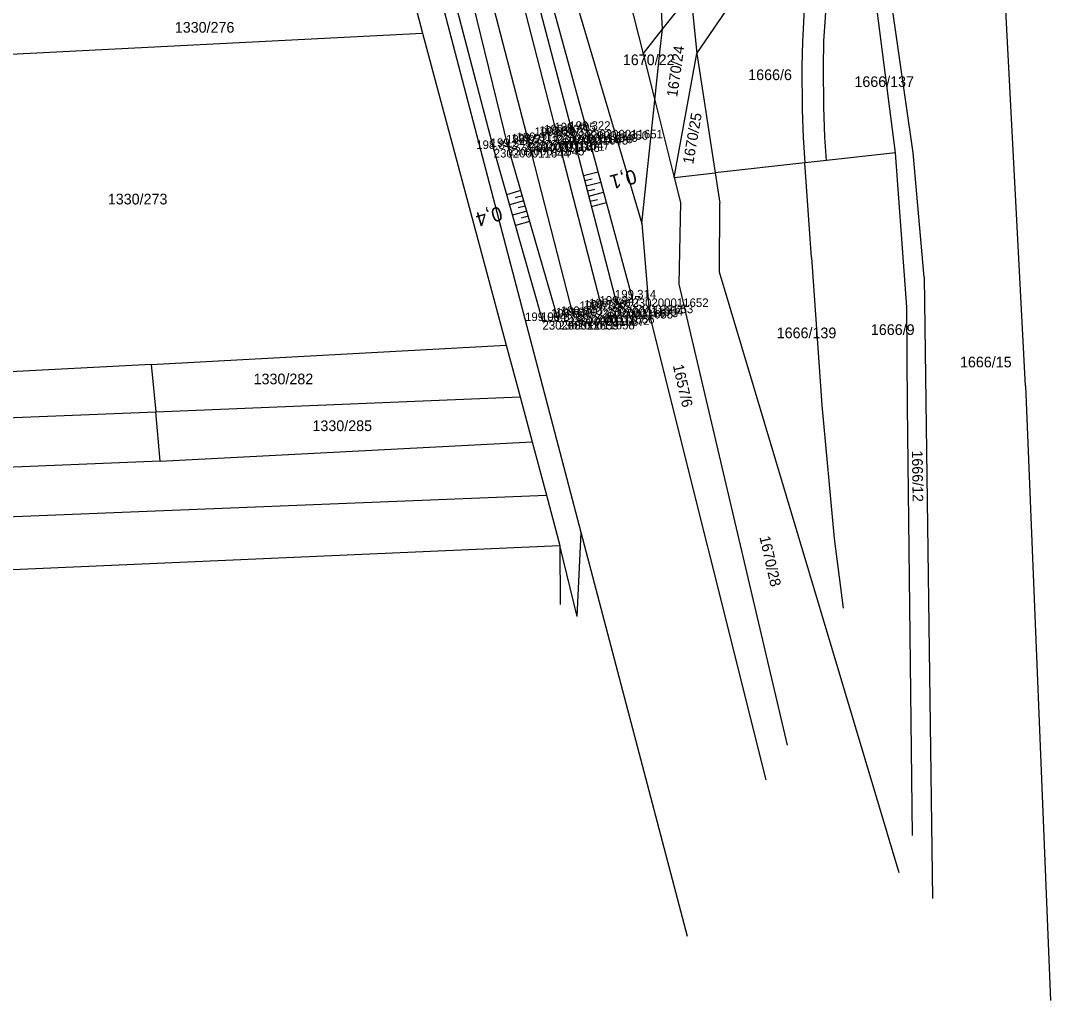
# Model space of a CAD drawing. Extents: x -563148 to -561712, y -1182311 to -1179502.
# Drawn here: x -562432.1 to -562287.9, y -1182292.5 to -1182154.9 of the extents above; entities that cross this region are included whole.
import ezdxf

# ---------------------------------------------------------------- set-up
doc = ezdxf.new("R2010")
doc.units = 0
for name, color, linetype in [('Vrstva 1', 7, 'Continuous'), ('Vrstva 4', 7, 'Continuous'), ('Vrstva 48', 7, 'Continuous'), ('Vrstva 49', 7, 'Continuous'), ('Vrstva 53', 7, 'Continuous'), ('Vrstva 55', 7, 'Continuous'), ('Vrstva 57', 7, 'Continuous'), ('Vrstva 60', 7, 'Continuous'), ('Vrstva 61', 7, 'Continuous')]:
    doc.layers.add(name, color=color, linetype=linetype)

msp = doc.modelspace()

# ---------------------------------------------------------------- linework, layer by layer
at = {"layer": 'Vrstva 1'}
for points in [[(-562431.46, -1181882.16), (-562425.09, -1181906.77), (-562419.09, -1181930.02), (-562412.91, -1181953.97), (-562405.43, -1181982.92), (-562399.92, -1182004.22), (-562394.07, -1182026.89), (-562387.87, -1182050.84), (-562381.86, -1182074.09), (-562375.54, -1182098.52), (-562369.35, -1182122.43), (-562362.84, -1182147.64), (-562356.84, -1182170.92), (-562350.52, -1182195.34)], [(-562435.35, -1181883.46), (-562429.04, -1181907.88), (-562423.03, -1181931.2), (-562416.86, -1181955.03), (-562409.36, -1181984.04), (-562403.85, -1182005.36), (-562398.01, -1182028.01), (-562391.86, -1182051.88), (-562385.85, -1182075.19), (-562379.55, -1182099.54), (-562373.36, -1182123.49), (-562366.84, -1182148.68), (-562360.83, -1182171.98), (-562354.52, -1182196.41)]]:
    msp.add_lwpolyline(points, dxfattribs=at)
at = {"layer": 'Vrstva 4'}
for points in [[(-562356.6, -1182197.06), (-562363.67, -1182172.63), (-562369.11, -1182150.39), (-562376, -1182124.38), (-562381.96, -1182100.17), (-562388.24, -1182075.66), (-562394.26, -1182052.53), (-562401.09, -1182025.77), (-562406.12, -1182006.05), (-562411.7, -1181984.7), (-562419.19, -1181956.16), (-562425.49, -1181931.88), (-562431.35, -1181908.29), (-562438.22, -1181883.65), (-562444.12, -1181860.12), (-562450.4, -1181835.43), (-562455.98, -1181813.76), (-562461.84, -1181791.5), (-562470.01, -1181759.75), (-562475.45, -1181735.97), (-562481.27, -1181709.55), (-562485.29, -1181688.62), (-562489.63, -1181662.78), (-562492.85, -1181639.28)], [(-562429.08, -1181881.43), (-562423.04, -1181906.03), (-562416.99, -1181929.29), (-562410.95, -1181952.75), (-562403.31, -1181982.4), (-562397.58, -1182003.41), (-562392.56, -1182023.73), (-562385.63, -1182050.4), (-562379.58, -1182073.57), (-562373.3, -1182097.78), (-562367.32, -1182121.85), (-562360.8, -1182147.2), (-562354.72, -1182170.43), (-562348.39, -1182194.78)]]:
    msp.add_lwpolyline(points, dxfattribs=at)
at = {"layer": 'Vrstva 48'}
for p, q in [((-562353.1, -1182176.64), (-562351.05, -1182176.11)), ((-562352.91, -1182177.37), (-562351.88, -1182177.1)), ((-562352.72, -1182178.09), (-562350.66, -1182177.56)), ((-562361.9, -1182178.76), (-562363.88, -1182179.34)), ((-562361.69, -1182179.48), (-562362.68, -1182179.77)), ((-562352.54, -1182178.82), (-562351.5, -1182178.55)), ((-562352.35, -1182179.54), (-562350.27, -1182179)), ((-562361.48, -1182180.2), (-562363.47, -1182180.78)), ((-562361.27, -1182180.93), (-562362.27, -1182181.21)), ((-562352.16, -1182180.27), (-562351.11, -1182180)), ((-562351.97, -1182181), (-562349.87, -1182180.45)), ((-562361.06, -1182181.65), (-562363.06, -1182182.23)), ((-562360.85, -1182182.37), (-562361.85, -1182182.66)), ((-562360.64, -1182183.09), (-562362.65, -1182183.67))]:
    msp.add_line(p, q, dxfattribs=at)
at = {"layer": 'Vrstva 49'}
for points in [[(-562356.6, -1182197.06), (-562363.67, -1182172.63), (-562369.11, -1182150.39), (-562376, -1182124.38), (-562381.96, -1182100.17), (-562388.24, -1182075.66), (-562394.26, -1182052.53), (-562401.09, -1182025.77), (-562406.12, -1182006.05), (-562411.7, -1181984.7), (-562419.19, -1181956.16), (-562425.49, -1181931.88), (-562431.35, -1181908.29), (-562438.22, -1181883.65), (-562444.12, -1181860.12), (-562450.4, -1181835.43), (-562455.98, -1181813.76), (-562461.84, -1181791.5), (-562470.01, -1181759.75), (-562475.45, -1181735.97), (-562481.27, -1181709.55), (-562485.29, -1181688.62), (-562489.63, -1181662.78), (-562492.85, -1181639.28)], [(-562348.39, -1182194.78), (-562346.23, -1182193.91), (-562352.64, -1182170.23), (-562359.02, -1182146.83), (-562365.12, -1182121.8), (-562371.27, -1182096.81), (-562377.94, -1182073), (-562383.19, -1182049.64), (-562389.66, -1182023.36), (-562394.99, -1182002.82), (-562400.39, -1181981.55), (-562407.66, -1181951.84), (-562413.75, -1181928.35), (-562419.93, -1181905), (-562426.04, -1181880.28)], [(-562429.08, -1181881.43), (-562423.04, -1181906.03), (-562416.99, -1181929.29), (-562410.95, -1181952.75), (-562403.31, -1181982.4), (-562397.58, -1182003.41), (-562392.56, -1182023.73), (-562385.63, -1182050.4), (-562379.58, -1182073.57), (-562373.3, -1182097.78), (-562367.32, -1182121.85), (-562360.8, -1182147.2), (-562354.72, -1182170.43), (-562348.39, -1182194.78)], [(-562439.74, -1181884.96), (-562433.65, -1181909.28), (-562427.61, -1181932.66), (-562421.24, -1181957.62), (-562414.26, -1181985.12), (-562408.78, -1182006.67), (-562403.49, -1182026.15), (-562396.95, -1182053.47), (-562390.33, -1182076.35), (-562384.2, -1182100.8), (-562378.1, -1182124.82), (-562372.04, -1182148.77), (-562365.7, -1182172.92), (-562358.85, -1182197.09), (-562356.6, -1182197.06)]]:
    msp.add_lwpolyline(points, dxfattribs=at)
at = {"layer": 'Vrstva 53'}
for p, q in [((-562356.42, -1182113.03), (-562344.71, -1182159.58)), ((-562341.98, -1182156.11), (-562344.61, -1182112.38)), ((-562364.45, -1182184.72), (-562382.44, -1182115.94)), ((-562364.96, -1182115.6), (-562344.91, -1182183.41)), ((-562344.71, -1182159.58), (-562341.98, -1182156.11)), ((-562342.31, -1182158.9), (-562341.98, -1182156.11)), ((-562343.07, -1182166.09), (-562342.31, -1182158.9)), ((-562344.71, -1182159.58), (-562343.07, -1182166.09)), ((-562344.91, -1182183.41), (-562343.07, -1182166.09)), ((-562344.91, -1182183.41), (-562343.8, -1182196.24)), ((-562353.4, -1182226.8), (-562364.45, -1182184.72)), ((-562343.8, -1182196.24), (-562327.49, -1182261.51)), ((-562338.5, -1182283.52), (-562353.4, -1182226.8))]:
    msp.add_line(p, q, dxfattribs=at)
at = {"layer": 'Vrstva 55'}
for p, q in [((-562309.28, -1182173.48), (-562315.2, -1182127.25)), ((-562337.16, -1182159.49), (-562319.16, -1182133.06)), ((-562306.8, -1182173.48), (-562311.43, -1182141.13)), ((-562291.04, -1182206.2), (-562294.42, -1182141.8)), ((-562377.14, -1182151.18), (-562375.67, -1182156.66)), ((-562341.98, -1182156.11), (-562338.01, -1182151.05)), ((-562338.01, -1182151.05), (-562337.16, -1182159.49)), ((-562322.05, -1182152.36), (-562322.35, -1182157.85)), ((-562319.33, -1182157.77), (-562318.99, -1182152.39)), ((-562449.72, -1182160.45), (-562375.67, -1182156.66)), ((-562375.67, -1182156.66), (-562363.94, -1182200.45)), ((-562322.35, -1182157.85), (-562322.42, -1182161.32)), ((-562319.4, -1182161.44), (-562319.33, -1182157.77)), ((-562340.34, -1182176.94), (-562337.16, -1182159.49)), ((-562337.16, -1182159.49), (-562334.61, -1182176.26)), ((-562322.42, -1182161.32), (-562322.39, -1182167.44)), ((-562319.33, -1182166.99), (-562319.4, -1182161.44)), ((-562343.07, -1182166.09), (-562340.34, -1182176.94)), ((-562322.39, -1182167.44), (-562322.23, -1182171.32)), ((-562319.19, -1182171.28), (-562319.33, -1182166.99)), ((-562322.23, -1182171.32), (-562322, -1182174.88)), ((-562318.97, -1182174.54), (-562319.19, -1182171.28)), ((-562309.28, -1182173.48), (-562318.97, -1182174.54)), ((-562307.71, -1182195.12), (-562309.28, -1182173.48)), ((-562305.24, -1182190.94), (-562306.8, -1182173.48)), ((-562322, -1182174.88), (-562334.61, -1182176.26)), ((-562318.97, -1182174.54), (-562322, -1182174.88)), ((-562321.07, -1182188.15), (-562322, -1182174.88)), ((-562340.34, -1182176.94), (-562334.61, -1182176.26)), ((-562334.61, -1182176.26), (-562333.96, -1182180.55)), ((-562340.34, -1182176.94), (-562339.46, -1182180.43)), ((-562339.46, -1182180.43), (-562339.72, -1182191.92)), ((-562333.97, -1182190.2), (-562333.96, -1182180.55)), ((-562321.07, -1182188.15), (-562319.64, -1182208.92)), ((-562308.77, -1182274.59), (-562333.97, -1182190.2)), ((-562305.24, -1182190.94), (-562304.07, -1182278.16)), ((-562339.72, -1182191.92), (-562324.48, -1182256.65)), ((-562307.58, -1182209.06), (-562307.71, -1182195.12)), ((-562413.78, -1182203.19), (-562363.94, -1182200.45)), ((-562363.94, -1182200.45), (-562362, -1182207.73)), ((-562413.78, -1182203.19), (-562454.3, -1182205.28)), ((-562413.78, -1182203.19), (-562413.15, -1182209.82)), ((-562291.04, -1182206.2), (-562287.52, -1182292.5)), ((-562413.15, -1182209.82), (-562362, -1182207.73)), ((-562362, -1182207.73), (-562360.31, -1182214.03)), ((-562319.64, -1182208.92), (-562317.88, -1182227.64)), ((-562306.9, -1182269.34), (-562307.58, -1182209.06)), ((-562567.4, -1182216.13), (-562413.15, -1182209.82)), ((-562412.51, -1182216.75), (-562413.15, -1182209.82)), ((-562412.51, -1182216.75), (-562360.31, -1182214.03)), ((-562360.31, -1182214.03), (-562358.3, -1182221.54)), ((-562412.51, -1182216.75), (-562566.89, -1182223.29)), ((-562574.13, -1182230.23), (-562358.3, -1182221.54)), ((-562358.3, -1182221.54), (-562356.4, -1182228.62)), ((-562353.96, -1182238.58), (-562353.4, -1182226.8)), ((-562317.88, -1182227.64), (-562316.61, -1182237.43)), ((-562574.02, -1182238.08), (-562356.4, -1182228.62)), ((-562356.4, -1182228.62), (-562356.35, -1182236.9)), ((-562353.96, -1182238.58), (-562356.4, -1182228.62))]:
    msp.add_line(p, q, dxfattribs=at)
at = {"layer": 'Vrstva 60'}
for p, q in [((-562356.14, -1182170.73), (-562356.14, -1182170.73)), ((-562354.72, -1182170.43), (-562354.72, -1182170.43)), ((-562352.64, -1182170.23), (-562352.64, -1182170.23)), ((-562361.52, -1182172.15), (-562361.52, -1182172.15)), ((-562360.83, -1182171.98), (-562360.83, -1182171.98)), ((-562360.13, -1182171.81), (-562360.13, -1182171.81)), ((-562357.53, -1182171.1), (-562357.53, -1182171.1)), ((-562356.84, -1182170.92), (-562356.84, -1182170.92)), ((-562365.7, -1182172.92), (-562365.7, -1182172.92)), ((-562363.67, -1182172.63), (-562363.67, -1182172.63)), ((-562350.52, -1182195.34), (-562350.52, -1182195.34)), ((-562349.83, -1182195.14), (-562349.83, -1182195.14)), ((-562348.39, -1182194.78), (-562348.39, -1182194.78)), ((-562346.23, -1182193.91), (-562346.23, -1182193.91)), ((-562355.22, -1182196.59), (-562355.22, -1182196.59)), ((-562354.52, -1182196.41), (-562354.52, -1182196.41)), ((-562353.83, -1182196.23), (-562353.83, -1182196.23)), ((-562351.22, -1182195.53), (-562351.22, -1182195.53)), ((-562358.85, -1182197.09), (-562358.85, -1182197.09)), ((-562356.6, -1182197.06), (-562356.6, -1182197.06))]:
    msp.add_line(p, q, dxfattribs=at)

# ---------------------------------------------------------------- texts
at = {"layer": 'Vrstva 48'}
for s, rotation, p in [('0,1', 194.5726, (-562345.95, -1182175.75)), ('0,4', 195.8264, (-562364.82, -1182180.93))]:
    msp.add_text(s, height=2, rotation=rotation, dxfattribs=at).set_placement(p)
at = {"layer": 'Vrstva 57'}
for s, p in [('1330/276', (-562410.47, -1182156.59)), ('1670/22', (-562347.56, -1182161.15)), ('1666/6', (-562329.96, -1182163.25)), ('1666/137', (-562315.05, -1182164.22)), ('1330/273', (-562419.87, -1182180.71)), ('1666/139', (-562325.96, -1182199.5)), ('1666/9', (-562312.74, -1182199.04)), ('1666/15', (-562300.23, -1182203.59)), ('1330/282', (-562399.4, -1182205.97)), ('1330/285', (-562391.14, -1182212.54))]:
    msp.add_text(s, height=1.5, dxfattribs=at).set_placement(p)
for s, rotation, p in [('1670/24', 81.8613, (-562339.94, -1182165.71)), ('1670/25', 80.2634, (-562337.69, -1182175.13)), ('1657/6', 282.9044, (-562340.55, -1182203.34)), ('1666/12', 270.8436, (-562306.98, -1182215.26)), ('1670/28', 282.795, (-562328.39, -1182227.43))]:
    msp.add_text(s, height=1.5, rotation=rotation, dxfattribs=at).set_placement(p)
at = {"layer": 'Vrstva 60'}
for s, p in [('230200011649', (-562356.14, -1182171.93)), ('230200011650', (-562354.72, -1182171.63)), ('230200011651', (-562352.64, -1182171.43)), ('230200011646', (-562361.52, -1182173.34)), ('230200011671', (-562360.83, -1182173.18)), ('230200011647', (-562360.13, -1182173.01)), ('230200011648', (-562357.53, -1182172.3)), ('230200011670', (-562356.84, -1182172.12)), ('230200011644', (-562365.7, -1182174.12)), ('230200011645', (-562363.67, -1182173.83)), ('230200011652', (-562346.23, -1182195.11)), ('230200011673', (-562350.52, -1182196.54)), ('230200011654', (-562349.83, -1182196.34)), ('230200011653', (-562348.39, -1182195.98)), ('230200011657', (-562355.22, -1182197.79)), ('230200011672', (-562354.52, -1182197.61)), ('230200011656', (-562353.83, -1182197.43)), ('230200011655', (-562351.22, -1182196.73)), ('230200011659', (-562358.85, -1182198.29)), ('230200011658', (-562356.6, -1182198.26))]:
    msp.add_text(s, height=1.2, dxfattribs=at).set_placement(p)
at = {"layer": 'Vrstva 61'}
for s, p in [('199.405', (-562357.17, -1182170.43)), ('199.322', (-562355.09, -1182170.23)), ('199.911', (-562363.18, -1182171.98)), ('199.911', (-562362.48, -1182171.81)), ('199.810', (-562359.98, -1182171.1)), ('199.807', (-562359.29, -1182170.92)), ('199.807', (-562358.6, -1182170.73)), ('198.842', (-562368.15, -1182172.92)), ('199.345', (-562366.13, -1182172.63)), ('199.922', (-562363.97, -1182172.15)), ('199.347', (-562350.84, -1182194.78)), ('199.314', (-562348.68, -1182193.91)), ('199.840', (-562356.97, -1182196.41)), ('199.840', (-562356.28, -1182196.23)), ('199.734', (-562353.67, -1182195.53)), ('199.726', (-562352.98, -1182195.34)), ('199.726', (-562352.28, -1182195.14)), ('199.084', (-562361.3, -1182197.09)), ('199.373', (-562359.05, -1182197.06)), ('199.840', (-562357.67, -1182196.59))]:
    msp.add_text(s, height=1.2, dxfattribs=at).set_placement(p)

doc.saveas('drawing.dxf')
